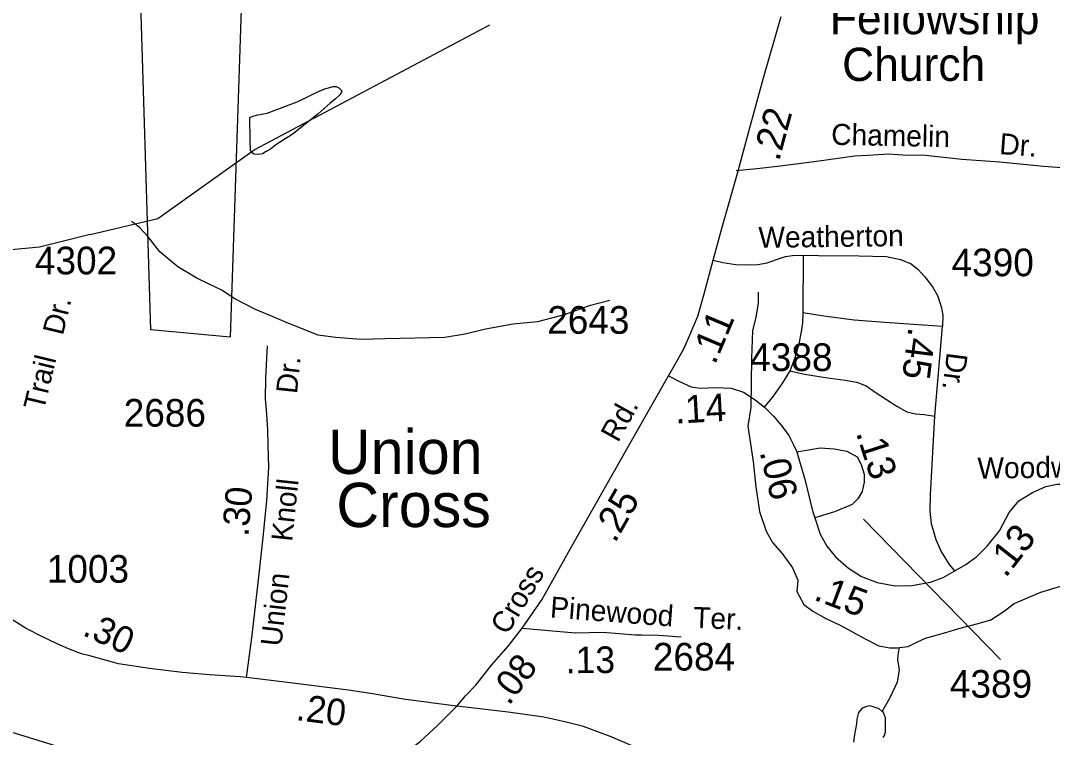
# Model space of a CAD drawing. Extents: x 1547597 to 1699558, y 810033 to 920809.
# Drawn here: x 1667211 to 1671874, y 838294 to 841533 of the extents above; entities that cross this region are included whole.
import ezdxf

# ---------------------------------------------------------------- set-up
doc = ezdxf.new("R2010")
doc.units = 0
for name, color, linetype in [('Default', 7, 'Continuous'), ('Exist Boundary Political City Limit New', 7, 'Continuous'), ('Exist Civil Demographics Community Label', 7, 'Continuous'), ('Exist Cultural Church Label', 7, 'Continuous'), ('Exist Hydrographic Creek Single Shore', 7, 'Continuous'), ('Exist Hydrographic Misc Water Feature', 7, 'Continuous'), ('Exist Road Non-System Type 51', 7, 'Continuous'), ('Exist Road Non-System Type 51 Label', 7, 'Continuous'), ('Exist Road Primary US Ramp 1 Lane  Attributed', 7, 'Continuous'), ('Exist Road Secondary Mileage Hundredths English Label', 7, 'Continuous'), ('Exist Road Secondary Type 51 Attributed', 7, 'Continuous'), ('Exist Road Secondary Type 51 Label', 7, 'Continuous'), ('Exist Road Secondary Type 51 Number Label', 7, 'Continuous'), ('Map Preparation Boundary City Limit Buffer Line', 7, 'Continuous')]:
    doc.layers.add(name, color=color, linetype=linetype)

msp = doc.modelspace()

# ---------------------------------------------------------------- linework, layer by layer
at = {"layer": 'Default'}
msp.add_line((1670747, 840214), (1670748.3, 840473.5), dxfattribs=at)
for points in [[(1670688.2, 839951.2), (1670711.2, 840010.7), (1670729.1, 840073.3), (1670740.6, 840127), (1670745.7, 840167.9), (1670747, 840214)], [(1670747, 840214), (1670841.6, 840199.3), (1670978.4, 840181.4), (1671116.5, 840169.9), (1671245.6, 840160.9), (1671377.3, 840152)], [(1670573.1, 839786.3), (1670612.7, 839836.2), (1670654.9, 839896.2), (1670688.2, 839951.2)], [(1670688.2, 839951.2), (1670745.7, 839937.2), (1670846.7, 839920.5), (1670937.5, 839907.8), (1670989.9, 839900.1), (1671032.1, 839883.5), (1671076.8, 839851.5), (1671170.2, 839791.4), (1671216.2, 839765.8), (1671255.9, 839755.6), (1671294.2, 839753), (1671342.8, 839746)]]:
    msp.add_lwpolyline(points, dxfattribs=at)
at = {"layer": 'Exist Boundary Political City Limit New'}
msp.add_lwpolyline([(1667495, 844627), (1667438.7, 843561.1), (1668385.5, 843505.5), (1668276, 841822.1), (1668214, 841765.5), (1668157, 840102.9), (1667799, 840135.8), (1667746.9, 841856.8), (1667350.5, 841875.4), (1666834.9, 841985.9)], dxfattribs=at)
at = {"layer": 'Exist Hydrographic Creek Single Shore'}
for points in [[(1667525.3, 840566.5), (1667296.4, 840508.8), (1666687.4, 840452.3), (1666420.4, 840388.8), (1666121, 840130.9), (1665912.1, 840085.9), (1665316.4, 840250.9), (1665142.1, 840161.9), (1664981.4, 840167.6), (1664782.9, 840268.7), (1664388, 840450.3), (1664013.3, 840651.1), (1663467.4, 840997), (1663226.4, 841057.7), (1663026.3, 841012.5), (1662875.4, 840930.2), (1662666.4, 840914.8), (1662525.4, 840983.3), (1662418.3, 841120.1), (1662294.4, 841152.1), (1661786.4, 841201.8), (1661620.4, 841238.1), (1661288.3, 841372.8), (1661099.8, 841487.1)], [(1667525.3, 840566.5), (1667830.5, 840639.2), (1668266.4, 840948.7), (1669331.5, 841514.6)]]:
    msp.add_lwpolyline(points, dxfattribs=at)
at = {"layer": 'Exist Hydrographic Misc Water Feature'}
for points in [[(1668248.7, 840993.3), (1668246.4, 841096), (1668260.6, 841101.4), (1668282.5, 841107.5), (1668324.6, 841114.9), (1668368.6, 841131.2), (1668460.8, 841166.3), (1668563.4, 841215.9), (1668589.3, 841226.1), (1668601.5, 841229.9), (1668621.5, 841235.2), (1668637.5, 841235.8), (1668651.4, 841227.2), (1668653.9, 841224.7)], [(1668653.9, 841224.7), (1668661.4, 841217.1), (1668661.4, 841209), (1668653.4, 841197.7), (1668633.2, 841179.2), (1668609.1, 841160), (1668555.2, 841111.9), (1668438.2, 841018.2), (1668363.8, 840971.3), (1668339.8, 840952.9), (1668319.7, 840941), (1668303.6, 840931.5), (1668287.6, 840927.7), (1668265.7, 840929.8), (1668254.7, 840937.4), (1668249.8, 840945.7), (1668248.7, 840993.3)], [(1669873.2, 840267.7), (1669780.9, 840244.9), (1669666.7, 840203), (1669546.5, 840171.8), (1669436.3, 840160.9), (1669312.1, 840139.6), (1669219.9, 840116), (1669128, 840100.6), (1668857.6, 840095.5), (1668749.7, 840092.8), (1668633.5, 840100.9), (1668555.6, 840111.5), (1668415.7, 840166.8), (1668351.9, 840195.2), (1668272, 840227.2), (1668178.1, 840275.9), (1668116.3, 840316.5), (1668066.3, 840340.6), (1668006.4, 840368.8), (1667920.7, 840419.9), (1667839.1, 840488), (1667787.3, 840556.3), (1667749.4, 840596.5), (1667725.4, 840616.7), (1667711.6, 840625.1)], [(1670543.9, 840306.6), (1670543.6, 840258.2), (1670533.3, 840191.9), (1670518.8, 840132.3), (1670514.3, 840006), (1670511.2, 839784.5), (1670496.9, 839700.3), (1670521.9, 839540.6), (1670533.3, 839426.3), (1670550.7, 839314.3), (1670580.2, 839225.9), (1670608.2, 839175.2), (1670651.9, 839125.1), (1670699.4, 839061), (1670723.4, 839004.7), (1670719, 838953.1), (1670750.8, 838895), (1670790.6, 838864.6), (1670850.5, 838832.2), (1670914.3, 838801.4), (1670978.2, 838767.3), (1671024, 838740.9), (1671090.1, 838708.4), (1671139.8, 838698.3), (1671174, 838698.5), (1671182.6, 838699.9)], [(1671182.6, 838699.9), (1671221.8, 838705.7), (1671264.1, 838725.4), (1671300.3, 838741.9), (1671392.6, 838768.7), (1671450.6, 838786.4), (1671538.8, 838808.4), (1671595.1, 838826.1), (1671651.1, 838861.1), (1671701.4, 838899.5), (1671821.6, 838950.4), (1671916.1, 838979.6)], [(1671105, 838411), (1671140.7, 838474.3), (1671173.1, 838545.9), (1671183.5, 838598.2), (1671175.7, 838645.9), (1671177.9, 838676.2), (1671182.6, 838699.9)], [(1671105, 838411), (1671090.4, 838422.8), (1671064.5, 838432.3), (1671048.4, 838436.8), (1671034.5, 838434.6), (1671013.6, 838426.8), (1670998.3, 838407.4), (1670990.2, 838377.2), (1670987.9, 838355.1), (1670979.8, 838306.8), (1670975.5, 838273.3)], [(1671109.8, 838294.3), (1671115.6, 838303.3), (1671120.1, 838318.8), (1671120.1, 838348.4), (1671120.1, 838382.8), (1671110.4, 838406.8), (1671105, 838411)]]:
    msp.add_lwpolyline(points, dxfattribs=at)
at = {"layer": 'Exist Road Non-System Type 51'}
for points in [[(1672471.6, 841239.3), (1672435.8, 841049.9), (1672413.5, 840940.3), (1672406.3, 840880.4), (1672389.7, 840852.8), (1672375.5, 840841), (1672341.3, 840833.7), (1672265.4, 840839.3), (1672171.5, 840845.2), (1672097.6, 840852.7), (1672019.7, 840860.3), (1671833.8, 840874), (1671636.1, 840894), (1671464.2, 840905.5), (1671300.5, 840922.9), (1671198.5, 840924.9), (1671134.5, 840930.2), (1671040.4, 840924.1), (1670980.3, 840921.3), (1670797.9, 840895.2), (1670631, 840874.2), (1670538.6, 840862.8), (1670444.6, 840854.7)], [(1670017.1, 838757.8), (1670093.9, 838756.2), (1670195.8, 838748.1)]]:
    msp.add_lwpolyline(points, dxfattribs=at)
at = {"layer": 'Exist Road Primary US Ramp 1 Lane  Attributed'}
msp.add_lwpolyline([(1667834.9, 837902), (1667780.6, 837994.7), (1667740.2, 838040.1), (1667694.8, 838089.4), (1667632.7, 838137.7), (1667582.4, 838172.2), (1667502.5, 838207.7), (1667431.5, 838235.3), (1667353.6, 838260), (1667168.2, 838317.2), (1667057.7, 838354.7), (1666943.8, 838394.1), (1666904.1, 838406.3), (1666852, 838426.6), (1666770.4, 838465.1), (1666652.9, 838521.7), (1666475.3, 838608.7), (1666446.5, 838622.7), (1665848.8, 839026.7)], dxfattribs=at)
at = {"layer": 'Exist Road Secondary Type 51 Attributed'}
msp.add_line((1671342.8, 839746), (1671377.3, 840152), dxfattribs=at)
for points in [[(1670340.6, 840449.9), (1670381.2, 840599.7), (1670451.8, 840848.5), (1670499, 841020.9), (1670567.8, 841274.6), (1670647.3, 841551.2)], [(1670138.5, 839928.1), (1670166.8, 839977.9), (1670209.9, 840053.7), (1670238.3, 840120), (1670271, 840197.5), (1670299.4, 840298.3), (1670340.6, 840449.9)], [(1670340.6, 840449.9), (1670384.7, 840439.5), (1670443.5, 840431.4), (1670498, 840429), (1670542, 840431.4), (1670584.5, 840439), (1670627.6, 840453.8), (1670667.2, 840466.7), (1670699.3, 840472), (1670748.3, 840473.5)], [(1670748.3, 840473.5), (1670817.3, 840471.6), (1670998.9, 840470.3), (1671124.2, 840467.8), (1671186.8, 840453.7), (1671235.4, 840434.5), (1671267.4, 840409), (1671298, 840375.7), (1671332.6, 840329.7), (1671354.3, 840291.3), (1671370.9, 840241.5), (1671378.6, 840201.8), (1671377.3, 840152)], [(1668231.9, 838565.2), (1668255.4, 838744.8), (1668267.2, 838847.8), (1668284.8, 838992), (1668305.4, 839183.3), (1668323.1, 839362.8), (1668331.9, 839515.8), (1668329, 839613), (1668327.5, 839683.7), (1668323.1, 839754.4), (1668317.2, 839823.5), (1668318.7, 839919.2), (1668326, 840063.4)], [(1669477.5, 838787.8), (1669567, 838915.3), (1669701.3, 839158.1), (1669920.5, 839543.9), (1670058.7, 839787.6), (1670138.5, 839928.1)], [(1670138.5, 839928.1), (1670188.2, 839902.6), (1670241.9, 839878.3), (1670284.1, 839872), (1670351.9, 839875.8), (1670422.2, 839872), (1670477.2, 839854.1), (1670530.9, 839819.5), (1670573.1, 839786.3)], [(1670573.1, 839786.3), (1670614, 839745.4), (1670648.5, 839705.7), (1670683, 839658.4), (1670703.5, 839616.2), (1670718.8, 839584.3)], [(1671433.6, 839047.3), (1671409.3, 839076), (1671370.9, 839136.1), (1671349.2, 839187.3), (1671327.5, 839258.9), (1671321.1, 839316.4), (1671322.3, 839390.6), (1671342.8, 839746)], [(1670718.8, 839584.3), (1670825, 839602.8), (1670888.9, 839597.7), (1670945.2, 839587.5), (1670991.2, 839561.9), (1671009.1, 839527.4), (1671023.1, 839483.9), (1671023.1, 839448.1), (1671014.2, 839405.9), (1670995, 839372.7), (1670968.2, 839347.1), (1670888.9, 839313.9), (1670800.7, 839287)], [(1670718.8, 839584.3), (1670731.6, 839542.7), (1670755.9, 839455.8), (1670789.2, 839317.7), (1670800.7, 839287)], [(1671433.6, 839047.3), (1671483.4, 839074.8), (1671532, 839111.8), (1671579.3, 839157.9), (1671634.3, 839228.2), (1671679.1, 839310), (1671722.5, 839363.7), (1671783.9, 839400.8), (1671844, 839427.6), (1671895.1, 839437.9), (1672005.1, 839439.2)], [(1670800.7, 839287), (1670825, 839212.2), (1670854.4, 839158.5), (1670894, 839109.9), (1670952.8, 839058.8), (1671010.4, 839021.7), (1671082, 838994.8), (1671163.8, 838979.5), (1671239.2, 838980.8), (1671323.6, 838996.1), (1671379.9, 839016.6), (1671433.6, 839047.3)], [(1668231.9, 838565.2), (1668203.1, 838568), (1668065, 838576.6), (1667941.1, 838587.1), (1667793.2, 838605.7), (1667653.4, 838626.3), (1667523.7, 838662.4), (1667491.3, 838670.7), (1667473.2, 838676.9), (1667427.4, 838695), (1667375.6, 838717.5), (1667305.8, 838749.7), (1667236.1, 838786.2), (1667170.3, 838826.7), (1667096.6, 838873.1), (1666947.5, 838952.1), (1666783.8, 839060)], [(1669182.5, 838435.6), (1669221.1, 838482.7), (1669268.4, 838529.9), (1669338.1, 838620), (1669415.4, 838707.8), (1669477.5, 838787.8)], [(1669477.5, 838787.8), (1669718.6, 838766.3), (1669842, 838769.3), (1669989.9, 838758.3), (1670017.1, 838757.8)], [(1669182.5, 838435.6), (1669075.7, 838448.6), (1669044.7, 838453.7), (1668950, 838465.8), (1668782.4, 838493.9), (1668692.8, 838507.8), (1668416.9, 838543), (1668231.9, 838565.2)], [(1667834.9, 837902), (1667982.9, 837931.2), (1668187.6, 837971.7), (1668268.6, 837980.7), (1668318.1, 837991.9), (1668383.4, 838001), (1668466.6, 838016.7), (1668540.8, 838037), (1668642.1, 838066.2), (1668787.7, 838125.6), (1668867.8, 838172.1), (1668919.4, 838203.1), (1669016.3, 838276.3), (1669096.4, 838349.5), (1669182.5, 838435.6)], [(1670172.1, 838139.2), (1670139.2, 838162.7), (1670047.7, 838224), (1669880.4, 838296.1), (1669754.9, 838343.2), (1669670.2, 838365.2), (1669576.1, 838385.6), (1669414.4, 838408.7), (1669182.5, 838435.6)]]:
    msp.add_lwpolyline(points, dxfattribs=at)
at = {"layer": 'Exist Road Secondary Type 51 Number Label'}
msp.add_line((1671019.5, 839280.7), (1671639, 838645.9), dxfattribs=at)
at = {"layer": 'Map Preparation Boundary City Limit Buffer Line'}
msp.add_lwpolyline([(1667495, 844627), (1667438.7, 843561.1), (1668385.5, 843505.5), (1668276, 841822.1), (1668214, 841765.5), (1668157, 840102.9), (1667799, 840135.8), (1667746.9, 841856.8), (1667350.5, 841875.4), (1666834.9, 841985.9)], dxfattribs=at)

# ---------------------------------------------------------------- texts
at = {"layer": 'Exist Civil Demographics Community Label'}
for s, p in [('Union', (1668599.8, 839484.7)), ('Cross', (1668637.6, 839244.7))]:
    msp.add_text(s, height=200, dxfattribs=at).set_placement(p)
at = {"layer": 'Exist Cultural Church Label'}
for s, p in [('Fellowship', (1670867.9, 841471.6)), (' Church', (1670867.9, 841260.5))]:
    msp.add_text(s, height=150, dxfattribs=at).set_placement(p)
at = {"layer": 'Exist Road Non-System Type 51 Label'}
for s, rotation, p in [('Chamelin', 358.8759, (1670873.7, 840972.1)), ('Dr.', 355.7859, (1671631.9, 840930.2))]:
    msp.add_text(s, height=95, rotation=rotation, dxfattribs=at).set_placement(p)
at = {"layer": 'Exist Road Secondary Mileage Hundredths English Label'}
for s, height, rotation, p in [('.22', 125, 74.8444, (1670638.4, 840893.8)), ('.11', 125, 67.1094, (1670349, 839974.2)), ('.45', 125, 262.8487, (1671223.7, 840150.9)), ('.14', 125, 3.2397, (1670170.5, 839711.6)), ('.13', 125, 287.9279, (1670984.8, 839670.4)), ('.06', 125, 283.5359, (1670549.9, 839584)), ('.30', 120, 84.9856, (1668239.7, 839199.4)), ('.25', 125, 60.3999, (1669897.3, 839168.7)), ('.13', 125, 51.9811, (1671662.2, 839011.5)), ('.15', 125, 339.444, (1670790.2, 838917.6)), ('.30', 120, 335.2069, (1667485.3, 838758.6)), ('.13', 120, 0.3475, (1669674.5, 838584.1)), ('.08', 120, 52.8907, (1669417.3, 838434.4)), ('.20', 120, 352.5669, (1668451.6, 838373))]:
    msp.add_text(s, height=height, rotation=rotation, dxfattribs=at).set_placement(p)
at = {"layer": 'Exist Road Secondary Type 51 Label'}
for s, rotation, p in [('Weatherton', 0.7435, (1670545.9, 840506)), ('Dr.', 76.447, (1667401.5, 840107.4)), ('Dr.', 262.7094, (1671397.4, 840036.9)), ('Trail', 76.447, (1667314.8, 839767.1)), ('Dr.', 84.0059, (1668459.3, 839844.2)), ('Rd.', 60.9884, (1669910.7, 839622.9)), ('Woodway Dr.', 0.7435, (1671536, 839463.3)), ('Knoll', 84.0059, (1668437.6, 839176.5)), ('Cross', 58.7887, (1669409.7, 838753)), ('Union', 83.6184, (1668389.1, 838702.8)), ('Pinewood', 355.7304, (1669601.3, 838836.3)), ('Ter.', 357.5032, (1670249.1, 838789.4))]:
    msp.add_text(s, height=95, rotation=rotation, dxfattribs=at).set_placement(p)
at = {"layer": 'Exist Road Secondary Type 51 Number Label'}
for s, p in [('4302', (1667275.2, 840386.6)), ('4390', (1671418.3, 840378)), ('2643', (1669590.6, 840118)), ('4388', (1670508.3, 839949.7)), ('2686', (1667676.5, 839698.4)), ('1003', (1667328.9, 838993.1)), ('2684', (1670068.1, 838596.4)), ('4389', (1671410.7, 838473.7))]:
    msp.add_text(s, height=125, dxfattribs=at).set_placement(p)

doc.saveas('drawing.dxf')
